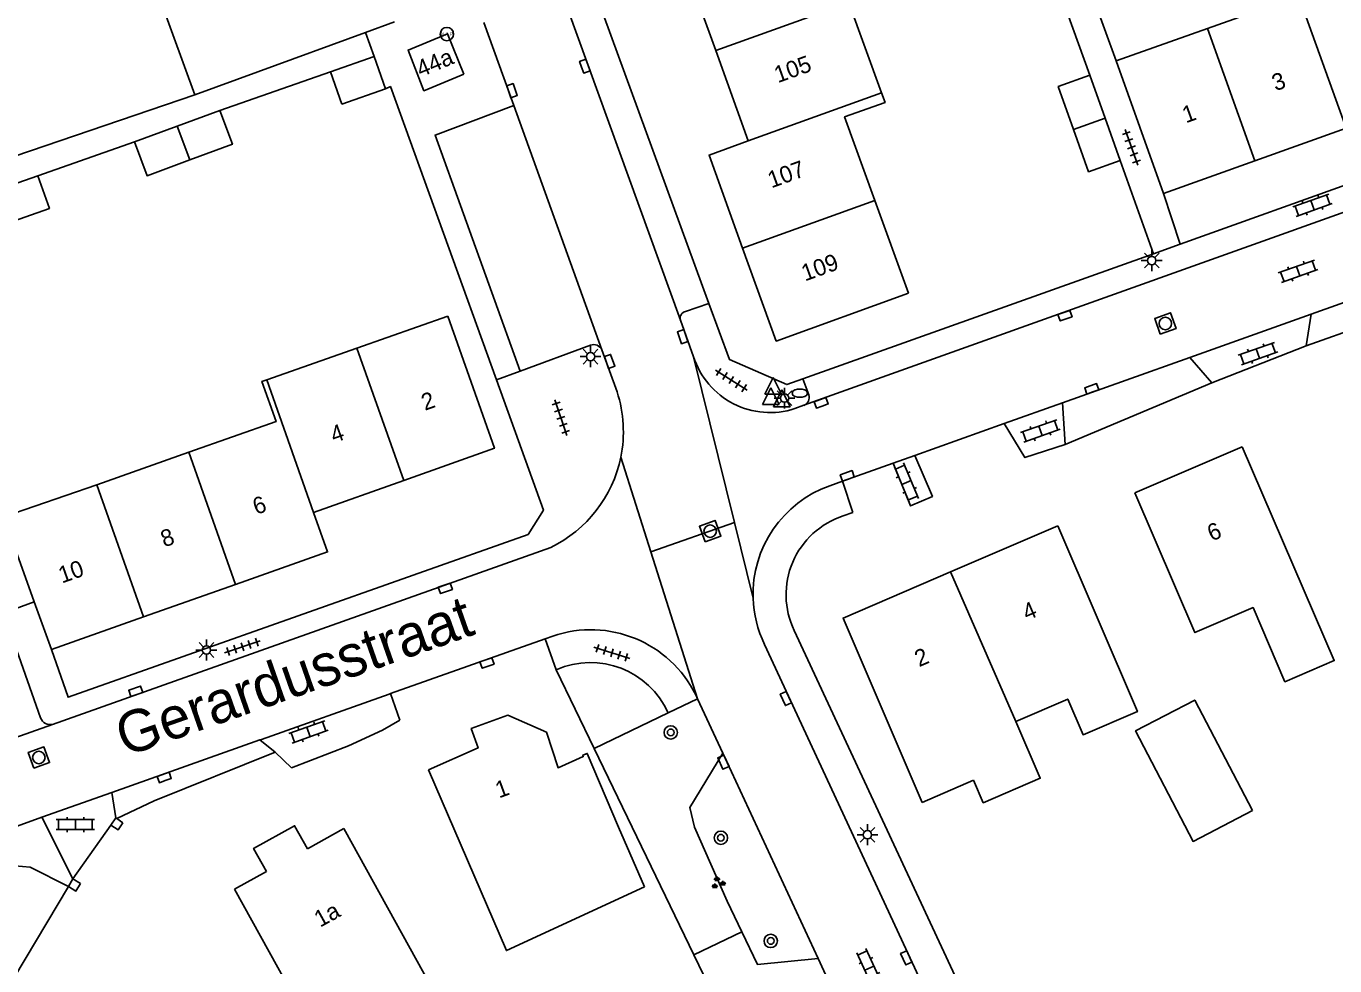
# Model space of a CAD drawing. Extents: x 136000 to 138005, y 398500 to 400500.
# Drawn here: x 137853 to 137931.3, y 400153.8 to 400210 of the extents above; entities that cross this region are included whole.
import ezdxf

# ---------------------------------------------------------------- set-up
doc = ezdxf.new("R2010")
doc.units = 0
for name, color, linetype in [('gg-afsc-erfafscheiding', 7, 'Continuous'), ('gg-afsc-muur', 7, 'Continuous'), ('gg-anno-huisnummerreeks BGT', 7, 'Continuous'), ('gg-anno-openbare ruimte label', 7, 'Continuous'), ('gg-bbg-bijgebouw', 7, 'Continuous'), ('gg-bbg-gedigitaliseerde bebouwing', 7, 'Continuous'), ('gg-bbg-gedigitaliseerde bijgebouw', 7, 'Continuous'), ('gg-bbg-hoofdgebouw', 7, 'Continuous'), ('gg-bbg-tussenscheiding', 7, 'Continuous'), ('gg-knt-verharding', 7, 'Continuous'), ('gg-knt-verharding nz', 7, 'Continuous'), ('gt-grn-groengrens', 7, 'Continuous'), ('gt-grn-vlakafsluiter', 7, 'Continuous'), ('gt-grn-weggrens', 7, 'Continuous'), ('gt-symb-boom', 7, 'Continuous'), ('gt-symb-brandkraan', 7, 'Continuous'), ('gt-symb-groenvak', 7, 'Continuous'), ('gt-symb-hoogtemerk', 7, 'Continuous'), ('gt-symb-klinker verharding', 7, 'Continuous'), ('gt-symb-kolk', 7, 'Continuous'), ('gt-symb-lichtmast', 7, 'Continuous'), ('gt-symb-rioolschacht', 7, 'Continuous'), ('gt-symb-tegel verharding', 7, 'Continuous'), ('gt-symb-waterafsluiter', 7, 'Continuous')]:
    doc.layers.add(name, color=color, linetype=linetype)

# ---------------------------------------------------------------- blocks, each defined once
blk = doc.blocks.new('gt0-KOLK')
at = {"layer": 'gt-symb-kolk'}
blk.add_lwpolyline([(0, 0), (0.375, 0), (0.375, 0.4), (-0.375, 0.4), (-0.375, 0), (0, 0)], dxfattribs=at)
blk = doc.blocks.new('gt0-TEG1')
at = {"layer": 'gt-symb-tegel verharding'}
for p, q in [((-1.125, 0), (1.125, 0)), ((-0.9, -0.25), (-0.9, 0.25)), ((-0.45, -0.25), (-0.45, 0.25)), ((0, -0.25), (0, 0.25)), ((0.45, -0.25), (0.45, 0.25)), ((0.9, -0.25), (0.9, 0.25))]:
    blk.add_line(p, q, dxfattribs=at)
blk = doc.blocks.new('gt0-LMAST')
at = {"layer": 'gt-symb-lichtmast'}
for p, q in [((-0.182, 0.173), (-0.447, 0.438)), ((-0.005, 0.246), (-0.005, 0.621)), ((0.172, 0.173), (0.437, 0.438)), ((-0.255, -0.004), (-0.63, -0.004)), ((-0.182, -0.181), (-0.447, -0.446)), ((-0.005, -0.254), (-0.005, -0.629)), ((0.437, -0.446), (0.172, -0.181)), ((0.245, -0.004), (0.62, -0.004))]:
    blk.add_line(p, q, dxfattribs=at)
blk.add_circle((-0.005, -0.004), 0.25, dxfattribs=at)
blk = doc.blocks.new('gt0-RS')
at = {"layer": 'gt-symb-rioolschacht'}
blk.add_lwpolyline([(-0.5, -0.5), (0.5, -0.5), (0.5, 0.5), (-0.5, 0.5)], close=True, dxfattribs=at)
blk.add_circle((0, 0), 0.375, dxfattribs=at)
blk = doc.blocks.new('gt0-KL1')
at = {"layer": 'gt-symb-klinker verharding'}
for p, q in [((-1.15, 0.3), (1.15, 0.3)), ((-1, -0.3), (-1, 0.3)), ((-0.5, 0.3), (-0.5, 0.45)), ((0, -0.3), (0, 0.3)), ((0.5, 0.3), (0.5, 0.45)), ((1, -0.3), (1, 0.3)), ((-1.15, -0.3), (1.15, -0.3)), ((-0.5, -0.45), (-0.5, -0.3)), ((0.5, -0.45), (0.5, -0.3))]:
    blk.add_line(p, q, dxfattribs=at)
blk = doc.blocks.new('gt0-WAFSL')
at = {"layer": 'gt-symb-waterafsluiter'}
for p, q in [((-0.5, -0.333), (0, 0.667)), ((0, 0.667), (0.5, -0.333)), ((0.5, -0.333), (-0.5, -0.333))]:
    blk.add_line(p, q, dxfattribs=at)
blk = doc.blocks.new('gt0-BR')
at = {"layer": 'gt-symb-brandkraan'}
for centre, radius, start, end in [((-0.244, 0), 0.206, 107.56694, 252.43307), ((0.599, -2.664), 3, 106.89205, 107.56694), ((0, -0.691), 0.938, 73.10799, 106.89205), ((-0.599, -2.664), 3, 72.43309, 73.10799), ((0.244, 0), 0.206, 287.56695, 72.43309), ((0.599, 2.664), 3, 252.43307, 253.10797), ((0, 0.691), 0.938, 253.10797, 286.89206), ((-0.599, 2.664), 3, 286.89206, 287.56695)]:
    blk.add_arc(centre, radius, start, end, dxfattribs=at)
blk = doc.blocks.new('gt0-BOOM')
at = {"layer": 'gt-symb-boom'}
for radius in [0.4, 0.2]:
    blk.add_circle((0, 0), radius, dxfattribs=at)
blk = doc.blocks.new('gt0-GRVAK')
at = {"layer": 'gt-symb-groenvak'}
for p, q in [((-0.11, 0.189), (-0.228, 0.24)), ((-0.182, 0.153), (0.088, 0.153)), ((-0.091, 0.211), (-0.156, 0.322)), ((-0.047, 0.214), (-0.047, 0.393)), ((-0.004, 0.211), (0.061, 0.322)), ((0.015, 0.189), (0.133, 0.24)), ((0.262, -0.052), (0.197, 0.059)), ((0.305, -0.049), (0.305, 0.13)), ((0.349, -0.052), (0.414, 0.059)), ((-0.245, -0.228), (-0.363, -0.177)), ((-0.318, -0.264), (-0.047, -0.264)), ((-0.226, -0.206), (-0.291, -0.095)), ((-0.183, -0.203), (-0.183, -0.024)), ((-0.139, -0.206), (-0.074, -0.095)), ((-0.12, -0.228), (-0.002, -0.177)), ((0.243, -0.074), (0.125, -0.023)), ((0.17, -0.11), (0.441, -0.11)), ((0.368, -0.074), (0.486, -0.023))]:
    blk.add_line(p, q, dxfattribs=at)
blk = doc.blocks.new('gt0-HMERK')
at = {"layer": 'gt-symb-hoogtemerk'}
blk.add_circle((0, 0), 0.4, dxfattribs=at)
blk.add_text('N.A.P', height=0.2, dxfattribs=at).set_placement((-0.354, -0.1))

msp = doc.modelspace()

# ---------------------------------------------------------------- linework, layer by layer
at = {"layer": 'gg-afsc-erfafscheiding'}
for p, q in [((137918.237, 400207.893), (137914.596, 400217.946)), ((137916.647, 400207.033), (137914.596, 400212.76)), ((137864.602, 400204.937), (137871.22, 400207.24)), ((137853.71, 400201.028), (137859.501, 400203.049)), ((137920.458, 400196.362), (137918.468, 400201.935)), ((137902.47, 400180.88), (137901.862, 400182.752)), ((137901.898, 400180.669), (137902.47, 400180.88)), ((137898.97, 400173.82), (137911.109, 400147.753)), ((137884.731, 400171.471), (137887.007, 400166.759)), ((137887.007, 400166.759), (137892.969, 400154.414)), ((137892.969, 400154.414), (137897.066, 400145.931))]:
    msp.add_line(p, q, dxfattribs=at)
msp.add_lwpolyline([(137863.114, 400205.872), (137848.745, 400200.979), (137847.984, 400203.18)], dxfattribs=at)
msp.add_arc((137903.422, 400175.967), 4.942, 107.95496, 205.75088, dxfattribs=at)
at = {"layer": 'gg-afsc-muur'}
for p, q in [((137860.675, 400163.634), (137858.44, 400162.561)), ((137858.089, 400162.179), (137858.378, 400162.604)), ((137858.378, 400162.604), (137858.44, 400162.561)), ((137858.44, 400162.561), (137858.795, 400162.314)), ((137855.81, 400158.965), (137855.547, 400158.506)), ((137856.265, 400158.684), (137855.81, 400158.965))]:
    msp.add_line(p, q, dxfattribs=at)
for points in [[(137858.795, 400162.314), (137858.516, 400161.888), (137858.089, 400162.179)], [(137855.547, 400158.506), (137855.993, 400158.226), (137856.265, 400158.684)]]:
    msp.add_lwpolyline(points, dxfattribs=at)
at = {"layer": 'gg-bbg-bijgebouw'}
for p, q in [((137871.22, 400207.24), (137873.83, 400208.16)), ((137873.83, 400208.16), (137874.51, 400206.23)), ((137917.564, 400204.467), (137916.647, 400207.033)), ((137874.51, 400206.23), (137871.91, 400205.31)), ((137918.468, 400201.935), (137917.564, 400204.467))]:
    msp.add_line(p, q, dxfattribs=at)
at = {"layer": 'gg-bbg-gedigitaliseerde bebouwing'}
for p, q in [((137923.69, 400209.833), (137929.154, 400211.778)), ((137902.233, 400211.376), (137904.196, 400205.982)), ((137918.237, 400207.893), (137923.69, 400209.833)), ((137866.871, 400207.244), (137873.324, 400209.597)), ((137863.114, 400205.872), (137866.871, 400207.244)), ((137903.789, 400199.551), (137905.8, 400193.99)), ((137878.24, 400192.63), (137872.8, 400190.717)), ((137872.8, 400190.717), (137867.406, 400188.82)), ((137862.753, 400184.478), (137857.242, 400182.535)), ((137857.242, 400182.535), (137851.682, 400180.608)), ((137909.7, 400164.86), (137906.62, 400163.53))]:
    msp.add_line(p, q, dxfattribs=at)
for points in [[(137864.853, 400212.769), (137861.096, 400211.397), (137863.114, 400205.872)], [(137904.196, 400205.982), (137904.402, 400205.415), (137901.983, 400204.544), (137903.789, 400199.551)], [(137867.406, 400188.82), (137867.119, 400188.719), (137867.967, 400186.317), (137862.753, 400184.478)], [(137919.34, 400182.05), (137922.946, 400173.691), (137926.421, 400175.185), (137928.326, 400170.753), (137931.277, 400172.021), (137925.76, 400184.81)], [(137914.74, 400180.08), (137919.498, 400168.971), (137916.253, 400167.577), (137915.333, 400169.718), (137912.224, 400168.382)], [(137912.224, 400168.382), (137913.688, 400164.974), (137910.28, 400163.51), (137909.7, 400164.86)], [(137877.08, 400165.49), (137881.748, 400154.671), (137890, 400158.48)], [(137865.48, 400158.34), (137872.224, 400146.165), (137875.27, 400147.853), (137875.957, 400146.614), (137879.446, 400148.548), (137872.03, 400161.97)]]:
    msp.add_lwpolyline(points, dxfattribs=at)
at = {"layer": 'gg-bbg-gedigitaliseerde bijgebouw'}
for p, q in [((137871.22, 400207.24), (137871.91, 400205.31)), ((137864.602, 400204.937), (137862.052, 400203.993)), ((137862.052, 400203.993), (137859.501, 400203.049)), ((137853.71, 400201.028), (137851.163, 400200.123))]:
    msp.add_line(p, q, dxfattribs=at)
for points in [[(137915.682, 400203.788), (137914.764, 400206.36), (137916.647, 400207.033)], [(137862.801, 400201.967), (137865.352, 400202.911), (137864.602, 400204.937)], [(137915.682, 400203.788), (137916.585, 400201.262), (137918.468, 400201.935)], [(137859.501, 400203.049), (137860.251, 400201.023), (137862.801, 400201.967)], [(137851.858, 400198.166), (137854.405, 400199.07), (137853.71, 400201.028)], [(137926.379, 400163.05), (137922.832, 400161.201), (137919.388, 400167.809), (137922.935, 400169.658), (137926.379, 400163.05)]]:
    msp.add_lwpolyline(points, dxfattribs=at)
at = {"layer": 'gg-bbg-hoofdgebouw'}
for p, q in [((137875.06, 400210.23), (137873.324, 400209.597)), ((137896.22, 400203.11), (137894.275, 400208.51)), ((137918.237, 400207.893), (137921.06, 400199.96)), ((137931.984, 400203.865), (137926.522, 400201.912)), ((137926.522, 400201.912), (137921.06, 400199.96)), ((137919.34, 400182.05), (137925.76, 400184.81)), ((137875.62, 400182.795), (137870.21, 400180.87)), ((137853.5, 400175.535), (137851.682, 400180.608)), ((137914.74, 400180.08), (137908.315, 400177.32)), ((137865.54, 400176.577), (137860.03, 400174.633)), ((137854.52, 400172.69), (137853.5, 400175.535)), ((137860.03, 400174.633), (137854.52, 400172.69)), ((137890, 400158.48), (137888.46, 400162.06)), ((137869.841, 400160.757), (137872.03, 400161.97)), ((137865.48, 400158.34), (137867.388, 400159.397))]:
    msp.add_line(p, q, dxfattribs=at)
for points in [[(137894.275, 400208.51), (137892.33, 400213.91), (137900.26, 400216.8)], [(137879.2, 400207.11), (137876.81, 400206.11), (137875.86, 400208.54), (137878.23, 400209.52), (137879.2, 400207.11)], [(137895.88, 400196.695), (137893.87, 400202.26), (137896.22, 400203.11)], [(137905.8, 400193.99), (137897.89, 400191.13), (137895.88, 400196.695)], [(137878.24, 400192.63), (137881.03, 400184.72), (137875.62, 400182.795)], [(137870.21, 400180.87), (137871.05, 400178.52), (137865.54, 400176.577)], [(137908.315, 400177.32), (137901.89, 400174.56), (137906.62, 400163.53)], [(137884.14, 400167.73), (137881.83, 400168.75), (137879.64, 400167.95), (137880.05, 400166.79), (137877.08, 400165.49)], [(137888.46, 400162.06), (137886.584, 400166.466), (137886.316, 400166.353), (137886.35, 400166.276), (137884.836, 400165.605), (137884.14, 400167.73)], [(137869.841, 400160.757), (137869.075, 400162.139), (137866.623, 400160.778), (137867.388, 400159.397)]]:
    msp.add_lwpolyline(points, dxfattribs=at)
at = {"layer": 'gg-bbg-tussenscheiding'}
for p, q in [((137931.984, 400203.865), (137929.154, 400211.778)), ((137894.275, 400208.51), (137902.233, 400211.376)), ((137926.522, 400201.912), (137923.69, 400209.833)), ((137896.22, 400203.11), (137904.196, 400205.982)), ((137917.564, 400204.467), (137915.682, 400203.788)), ((137862.052, 400203.993), (137862.801, 400201.967)), ((137895.88, 400196.695), (137903.789, 400199.551)), ((137875.62, 400182.795), (137872.8, 400190.717)), ((137870.21, 400180.87), (137867.406, 400188.82)), ((137865.54, 400176.577), (137862.753, 400184.478)), ((137860.03, 400174.633), (137857.242, 400182.535)), ((137908.315, 400177.32), (137912.224, 400168.382))]:
    msp.add_line(p, q, dxfattribs=at)
at = {"layer": 'gg-knt-verharding'}
for p, q in [((137886.75, 400212.87), (137893.864, 400193.386)), ((137892.154, 400192.39), (137885.409, 400211.03)), ((137922.055, 400196.933), (137961.763, 400211.115)), ((137882.19, 400205.227), (137880.4, 400210.19)), ((137873.83, 400208.16), (137873.324, 400209.597)), ((137899.545, 400187.289), (137962.27, 400209.71)), ((137921.06, 400199.96), (137922.055, 400196.933)), ((137920.458, 400196.362), (137922.055, 400196.933)), ((137899.489, 400188.873), (137920.458, 400196.362)), ((137929.904, 400192.739), (137940.044, 400196.35)), ((137893.864, 400193.386), (137892.46, 400192.903)), ((137922.639, 400190.152), (137929.904, 400192.739)), ((137929.59, 400190.839), (137929.904, 400192.739)), ((137892.95, 400190.19), (137892.154, 400192.39)), ((137882.574, 400189.338), (137886.78, 400190.885)), ((137888.37, 400188.088), (137887.462, 400190.606)), ((137923.956, 400188.633), (137929.59, 400190.839)), ((137915.012, 400187.435), (137922.639, 400190.152)), ((137922.639, 400190.152), (137923.956, 400188.633)), ((137881.146, 400188.813), (137882.574, 400189.338)), ((137899.489, 400188.873), (137899.834, 400187.916)), ((137899.545, 400187.289), (137898.998, 400187.09)), ((137911.528, 400186.194), (137915.012, 400187.435)), ((137915.189, 400184.94), (137915.012, 400187.435)), ((137906.182, 400184.29), (137911.528, 400186.194)), ((137904.883, 400183.828), (137906.182, 400184.29)), ((137901.862, 400182.752), (137904.883, 400183.828)), ((137901.1, 400182.48), (137901.862, 400182.752)), ((137854.591, 400168.198), (137884.4, 400178.79)), ((137884.07, 400173.321), (137874.814, 400170.039)), ((137884.52, 400173.48), (137884.07, 400173.321)), ((137884.731, 400171.471), (137884.07, 400173.321)), ((137929.223, 400104.048), (137897.189, 400172.982)), ((137867.087, 400167.299), (137874.729, 400170.009)), ((137874.814, 400170.039), (137874.729, 400170.009)), ((137875.378, 400168.449), (137874.814, 400170.039)), ((137893.185, 400169.733), (137893.078, 400169.963)), ((137891.42, 400168.89), (137893.185, 400169.733)), ((137893.185, 400169.733), (137894.7, 400166.471)), ((137872.306, 400166.922), (137874.331, 400167.845)), ((137867.003, 400167.269), (137858.146, 400164.129)), ((137867.087, 400167.299), (137867.003, 400167.269)), ((137867.908, 400166.533), (137867.003, 400167.269)), ((137867.908, 400166.533), (137868.88, 400165.606)), ((137894.7, 400166.471), (137900.407, 400154.187)), ((137858.146, 400164.129), (137853.951, 400162.642)), ((137858.378, 400162.604), (137858.146, 400164.129)), ((137853.951, 400162.642), (137852.477, 400162.119)), ((137853.951, 400162.642), (137855.81, 400158.965)), ((137900.407, 400154.187), (137902.969, 400148.673))]:
    msp.add_line(p, q, dxfattribs=at)
for points in [[(137874.51, 400206.23), (137874.81, 400206.36), (137881.146, 400188.813)], [(137882.574, 400189.338), (137877.48, 400203.458), (137882.19, 400205.227)], [(137893.864, 400193.386), (137895.09, 400190.03), (137898.53, 400188.53), (137899.489, 400188.873)], [(137881.146, 400188.813), (137883.96, 400181.02), (137883.04, 400179.56), (137855.52, 400169.82), (137854.52, 400172.69)], [(137911.528, 400186.194), (137912.771, 400184.165), (137915.189, 400184.94)], [(137904.883, 400183.828), (137905.916, 400181.271), (137907.239, 400181.837), (137906.182, 400184.29)], [(137845.134, 400170.463), (137852.32, 400173.01), (137853.88, 400168.59)]]:
    msp.add_lwpolyline(points, dxfattribs=at)
for centre, radius, start, end in [((137892.564, 400192.493), 0.423, 104.23238, 194.13621), ((137886.968, 400190.373), 0.546, 25.30332, 110.19863), ((137897.518, 400191.652), 4.796, 197.7485, 287.97522), ((137881.053, 400185.715), 7.692, 348.51086, 17.96744), ((137899.369, 400187.75), 0.494, 290.88266, 19.62502), ((137881.052, 400185.717), 7.694, 295.79765, 348.49947), ((137903.397, 400175.98), 6.894, 109.45842, 181.84202), ((137903.404, 400175.983), 6.901, 181.8689, 205.77583), ((137886.802, 400166.862), 7, 26.2913, 109.02725), ((137886.776, 400166.812), 5.088, 24.1046, 113.69645), ((137854.465, 400168.81), 0.625, 200.64027, 281.62065)]:
    msp.add_arc(centre, radius, start, end, dxfattribs=at)
at = {"layer": 'gg-knt-verharding nz'}
msp.add_line((137887.462, 400190.606), (137882.19, 400205.227), dxfattribs=at)
msp.add_lwpolyline([(137854.591, 400168.198), (137848.77, 400166.13), (137847.019, 400165.69), (137846.306, 400165.734)], dxfattribs=at)
at = {"layer": 'gt-grn-groengrens'}
for p, q in [((137929.59, 400190.839), (137941.691, 400195.193)), ((137915.189, 400184.94), (137923.956, 400188.633)), ((137887.007, 400166.759), (137891.42, 400168.89)), ((137867.908, 400166.533), (137860.675, 400163.634)), ((137855.547, 400158.506), (137851.204, 400151.229)), ((137895.827, 400155.794), (137892.969, 400154.414))]:
    msp.add_line(p, q, dxfattribs=at)
for points in [[(137894.7, 400166.471), (137892.731, 400163.222), (137892.992, 400162.049), (137894.948, 400157.614), (137895.827, 400155.794)], [(137850.051, 400159.273), (137851.403, 400159.824), (137853.26, 400159.655), (137855.547, 400158.506)], [(137900.407, 400154.187), (137896.774, 400153.832), (137895.827, 400155.794)]]:
    msp.add_lwpolyline(points, dxfattribs=at)
at = {"layer": 'gt-grn-vlakafsluiter'}
for p, q in [((137874.331, 400167.845), (137875.378, 400168.449)), ((137868.88, 400165.606), (137872.306, 400166.922)), ((137855.81, 400158.965), (137858.089, 400162.179))]:
    msp.add_line(p, q, dxfattribs=at)
at = {"layer": 'gt-grn-weggrens'}
for p, q in [((137892.95, 400190.19), (137895.393, 400180.276)), ((137888.591, 400184.183), (137890.388, 400178.53)), ((137890.388, 400178.53), (137895.393, 400180.276)), ((137895.393, 400180.276), (137896.506, 400175.758)), ((137890.388, 400178.53), (137893.185, 400169.733)), ((137851.81, 400174.91), (137853.5, 400175.535))]:
    msp.add_line(p, q, dxfattribs=at)

# ---------------------------------------------------------------- block references
at = {"layer": 'gt-symb-boom'}
for p in [(137891.578, 400167.72), (137894.58, 400161.419), (137897.562, 400155.243)]:
    msp.add_blockref('gt0-BOOM', p, dxfattribs=at)
at = {"layer": 'gt-symb-brandkraan'}
msp.add_blockref('gt0-BR', (137899.305, 400188.017), dxfattribs=at)
at = {"layer": 'gt-symb-groenvak'}
msp.add_blockref('gt0-GRVAK', (137894.396, 400158.714), dxfattribs=at)
at = {"layer": 'gt-symb-hoogtemerk'}
msp.add_blockref('gt0-HMERK', (137878.184, 400209.501), dxfattribs=at)
at = {"layer": 'gt-symb-klinker verharding'}
for p, rotation in [((137929.977, 400199.262), -160.3692977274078), ((137929.115, 400195.313), 19.630702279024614), ((137926.712, 400190.386), 19.57672556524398), ((137913.697, 400185.76), 19.57672556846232), ((137905.685, 400182.667), -67.17745934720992), ((137869.904, 400167.747), 19.50357322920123), ((137903.463, 400153.616), 114.69514651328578)]:
    msp.add_blockref('gt0-KL1', p, dxfattribs=dict(at, rotation=rotation))
msp.add_blockref('gt0-KL1', (137855.958, 400162.205), dxfattribs=at)
at = {"layer": 'gt-symb-kolk'}
for p, rotation in [((137886.25, 400207.514), -70.11483488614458), ((137881.895, 400206.045), -70.16650127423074), ((137915.236, 400192.467), 19.63070227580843), ((137892.106, 400191.327), -70.11483488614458), ((137887.736, 400189.849), -70.11483488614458), ((137916.837, 400188.091), 19.63070227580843), ((137900.649, 400187.246), 19.63070227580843), ((137902.211, 400182.879), 19.63070227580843), ((137878.16, 400176.149), 19.50357322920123), ((137880.653, 400171.685), 19.503573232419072), ((137859.635, 400169.991), 19.503573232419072), ((137898.286, 400169.663), -65.10079947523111), ((137894.91, 400166.022), 114.89920052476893), ((137861.34, 400164.837), 19.503573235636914), ((137905.492, 400154.151), -65.10079947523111)]:
    msp.add_blockref('gt0-KOLK', p, dxfattribs=dict(at, rotation=rotation))
at = {"layer": 'gt-symb-lichtmast'}
for p in [(137920.363, 400195.952), (137886.785, 400190.205), (137898.394, 400187.724), (137863.803, 400172.653), (137903.355, 400161.6)]:
    msp.add_blockref('gt0-LMAST', p, dxfattribs=at)
at = {"layer": 'gt-symb-rioolschacht'}
for p, rotation in [((137921.174, 400192.187), 19.630702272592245), ((137893.937, 400179.759), 19.992893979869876), ((137853.773, 400166.217), 19.50357323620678)]:
    msp.add_blockref('gt0-RS', p, dxfattribs=dict(at, rotation=rotation))
at = {"layer": 'gt-symb-tegel verharding'}
for p, rotation in [((137919.146, 400202.726), -70.29604841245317), ((137895.21, 400188.797), 147.66062292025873), ((137885.009, 400186.549), -71.45633066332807), ((137865.952, 400172.837), 18.362468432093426), ((137888.061, 400172.481), -17.401887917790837)]:
    msp.add_blockref('gt0-TEG1', p, dxfattribs=dict(at, rotation=rotation))
at = {"layer": 'gt-symb-waterafsluiter'}
for p in [(137897.704, 400188.296), (137897.567, 400187.667), (137898.227, 400187.541)]:
    msp.add_blockref('gt0-WAFSL', p, dxfattribs=at)

# ---------------------------------------------------------------- texts
at = {"layer": 'gg-anno-huisnummerreeks BGT'}
for s, rotation, p in [('44a', 22.7, (137876.62, 400206.902)), ('105', 19.8, (137897.989, 400206.56)), ('3', 19.7, (137927.764, 400206.073)), ('1', 19.7, (137922.403, 400204.157)), ('107', 19.9, (137897.603, 400200.267)), ('109', 19.9, (137899.615, 400194.698)), ('2', 19.6, (137876.872, 400186.956)), ('4', 19.6, (137871.431, 400185.02)), ('6', 19.4, (137866.781, 400180.727)), ('6', 23.3, (137923.95, 400179.134)), ('8', 19.4, (137861.275, 400178.785)), ('10', 19.4, (137855.154, 400176.626)), ('4', 23.3, (137912.892, 400174.389)), ('2', 23.3, (137906.438, 400171.616)), ('1', 20.1, (137881.307, 400163.767)), ('1a', 29, (137870.599, 400156.032))]:
    msp.add_text(s, height=1, rotation=rotation, dxfattribs=at).set_placement(p)
at = {"layer": 'gg-anno-openbare ruimte label'}
msp.add_text('Gerardusstraat', height=2.5, rotation=19.3, dxfattribs=at).set_placement((137858.926, 400166.249))

doc.saveas('drawing.dxf')
